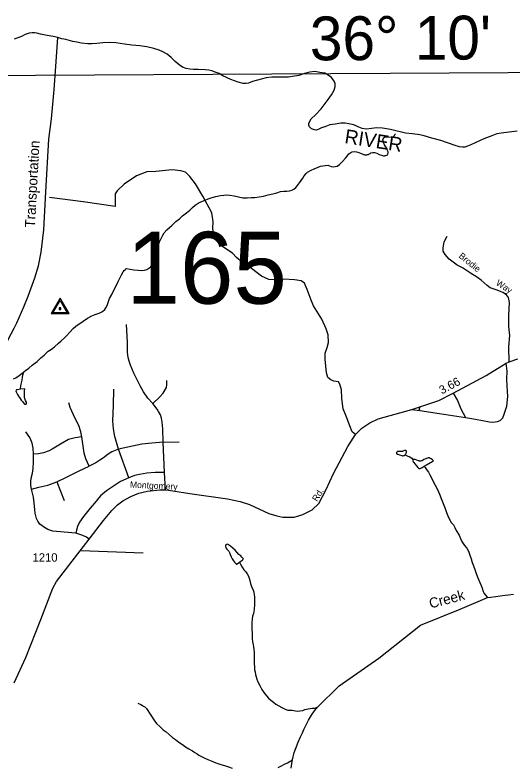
# Model space of a CAD drawing. Extents: x 2126262 to 2293712, y 749403 to 919119.
# Drawn here: x 2163123 to 2170507, y 869768 to 880921 of the extents above; entities that cross this region are included whole.
import ezdxf

# ---------------------------------------------------------------- set-up
doc = ezdxf.new("R2010")
doc.units = 0
for name, color, linetype in [('Exist Boundary Political CountyLine', 7, 'Continuous'), ('Exist Hydrographic Creek Single Shore', 7, 'Continuous'), ('Exist Hydrographic Creek Single Shore Label', 7, 'Continuous'), ('Exist Hydrographic Misc Water Feature', 7, 'Continuous'), ('Exist Hydrographic River Shore Label', 7, 'Continuous'), ('Exist Railroad Mainline', 7, 'Continuous'), ('Exist Railroad Mainline Label', 7, 'Continuous'), ('Exist Road Non-System Type 51', 7, 'Continuous'), ('Exist Road Non-System Type 51 Label', 7, 'Continuous'), ('Exist Road Secondary Mileage Hundredths English Label', 7, 'Continuous'), ('Exist Road Secondary Structure Standard Bridge Number Label', 7, 'Continuous'), ('Exist Road Secondary Type 51 Attributed', 7, 'Continuous'), ('Exist Road Secondary Type 51 Label', 7, 'Continuous'), ('Exist Road Secondary Type 51 Number Label', 7, 'Continuous'), ('Exist Survey Geodetic Marker CELL', 7, 'Continuous'), ('Map Preparation Longitude Latitude Lines', 7, 'Continuous')]:
    doc.layers.add(name, color=color, linetype=linetype)

msp = doc.modelspace()

# ---------------------------------------------------------------- linework, layer by layer
at = {"layer": 'Exist Boundary Political CountyLine'}
for points in [[(2167719, 879265), (2167668, 879247), (2167636, 879232), (2167596, 879214), (2167564, 879217), (2167521, 879234), (2167488, 879263), (2167479, 879289), (2167479, 879313), (2167488, 879339), (2167514, 879379), (2167580, 879440), (2167661, 879532), (2167767, 879666), (2167817, 879736), (2167855, 879808), (2167868, 879861), (2167868, 879903), (2167857, 879942), (2167815, 879992), (2167765, 880030), (2167719, 880058), (2167644, 880069), (2167568, 880085), (2167493, 880071), (2167414, 880054), (2167331, 880025), (2167239, 880008), (2167176, 880001), (2167099, 879999), (2167018, 879997), (2166929, 879999), (2166848, 879990), (2166774, 879968), (2166647, 879933), (2166585, 879909), (2166553, 879907), (2166507, 879907), (2166432, 879927), (2166325, 879964), (2166204, 880019), (2166149, 880052), (2166106, 880069), (2166040, 880091), (2165998, 880102), (2165941, 880106), (2165841, 880113), (2165771, 880113), (2165714, 880117), (2165661, 880128), (2165608, 880150), (2165558, 880183), (2165497, 880234), (2165440, 880291), (2165381, 880341), (2165317, 880376), (2165262, 880402), (2165181, 880426), (2165076, 880448), (2164975, 880462), (2164854, 880472), (2164747, 880490), (2164617, 880508), (2164517, 880512), (2164425, 880510), (2164335, 880501), (2164260, 880494), (2164201, 880494), (2164109, 880505), (2164041, 880520), (2163981, 880529), (2163874, 880557), (2163816, 880569), (2163758, 880589), (2163688, 880602), (2163599, 880619), (2163500, 880635), (2163448, 880652), (2163410, 880657), (2163378, 880657), (2163334, 880652), (2163275, 880632), (2163218, 880602), (2163152, 880580), (2163108, 880562)], [(2170567, 879197), (2170331, 879168), (2170269, 879157), (2170195, 879129), (2170077, 879085), (2169946, 879024), (2169883, 878995), (2169833, 878976), (2169793, 878962), (2169758, 878960), (2169714, 878965), (2169649, 878986), (2169438, 879059), (2169302, 879096), (2169191, 879131), (2169127, 879144), (2169019, 879157), (2168914, 879171), (2168692, 879225), (2168572, 879245), (2168489, 879247), (2168410, 879236), (2168334, 879230), (2168271, 879236), (2168223, 879256), (2168148, 879293), (2168074, 879309), (2168019, 879317), (2167953, 879315), (2167868, 879304), (2167789, 879293), (2167719, 879265)]]:
    msp.add_lwpolyline(points, dxfattribs=at)
at = {"layer": 'Exist Hydrographic Creek Single Shore'}
for points in [[(2167607, 870655), (2167931, 870973), (2168516, 871384), (2169138, 871869), (2169723, 872106), (2170128, 872282), (2170178, 872287), (2170252, 872295), (2170315, 872306), (2170389, 872314), (2170441, 872320), (2170513, 872331)], [(2167238, 869875), (2167263, 869983), (2167281, 870031), (2167324, 870137), (2167354, 870217), (2167384, 870273), (2167405, 870322), (2167475, 870464), (2167520, 870536), (2167566, 870602), (2167607, 870655)], [(2167217, 869751), (2167226, 869817), (2167238, 869875)]]:
    msp.add_lwpolyline(points, dxfattribs=at)
at = {"layer": 'Exist Hydrographic Misc Water Feature'}
for points in [[(2167389, 878501), (2167413, 878538), (2167439, 878572), (2167462, 878592), (2167516, 878620), (2167560, 878638), (2167616, 878663), (2167654, 878681), (2167720, 878689), (2167764, 878692), (2167810, 878676), (2167844, 878670), (2167868, 878672), (2167900, 878680), (2167934, 878703), (2167978, 878747), (2168025, 878799), (2168047, 878829), (2168075, 878861), (2168105, 878883), (2168123, 878894), (2168151, 878898), (2168189, 878894), (2168219, 878884), (2168245, 878872), (2168279, 878856), (2168289, 878853), (2168299, 878851), (2168309, 878849), (2168325, 878849), (2168341, 878849), (2168351, 878851), (2168361, 878853), (2168373, 878861), (2168387, 878869), (2168401, 878875), (2168427, 878883), (2168439, 878883), (2168453, 878881), (2168489, 878870), (2168523, 878854), (2168559, 878840), (2168585, 878834), (2168601, 878834), (2168613, 878836), (2168623, 878838), (2168637, 878844), (2168645, 878849), (2168651, 878857), (2168655, 878875), (2168655, 878891), (2168648, 878912), (2168640, 878938), (2168634, 878950), (2168604, 878996), (2168586, 879032), (2168580, 879054), (2168578, 879070), (2168583, 879086), (2168590, 879100), (2168595, 879108), (2168607, 879110), (2168625, 879112), (2168659, 879113), (2168699, 879111), (2168719, 879111), (2168727, 879113), (2168733, 879117), (2168745, 879127), (2168751, 879135), (2168757, 879147), (2168763, 879157), (2168767, 879161)], [(2163254, 875629), (2163280, 875649), (2163326, 875683), (2163376, 875727), (2163453, 875780), (2163507, 875834), (2163555, 875874), (2163616, 875933), (2163662, 875965), (2163710, 875997), (2163768, 876052), (2163806, 876088), (2163855, 876132), (2163891, 876168), (2163937, 876216), (2163987, 876273), (2164024, 876305), (2164134, 876382), (2164196, 876424), (2164261, 876458), (2164313, 876477), (2164373, 876499), (2164421, 876525), (2164453, 876553), (2164471, 876577), (2164491, 876614), (2164498, 876642), (2164526, 876716), (2164557, 876778), (2164585, 876832), (2164623, 876904), (2164649, 876958), (2164676, 877016), (2164702, 877067), (2164727, 877111), (2164748, 877139), (2164759, 877147), (2164767, 877155), (2164777, 877159), (2164831, 877149), (2164885, 877144), (2164949, 877138), (2165003, 877134), (2165043, 877135), (2165079, 877147), (2165109, 877165), (2165137, 877187), (2165153, 877209), (2165167, 877239), (2165185, 877277), (2165206, 877361), (2165214, 877397), (2165236, 877466), (2165247, 877504), (2165267, 877556), (2165283, 877596), (2165314, 877654), (2165336, 877692), (2165372, 877736), (2165412, 877770), (2165446, 877799), (2165507, 877857), (2165561, 877899), (2165607, 877942), (2165665, 877986), (2165714, 878028), (2165754, 878064), (2165796, 878099), (2165839, 878131), (2165878, 878149), (2165945, 878175), (2165989, 878196), (2166045, 878216), (2166099, 878230), (2166171, 878245), (2166219, 878251), (2166257, 878253), (2166307, 878251), (2166371, 878238), (2166439, 878224), (2166503, 878210), (2166567, 878207), (2166623, 878213), (2166681, 878216), (2166743, 878226), (2166807, 878236), (2166875, 878253), (2166947, 878269), (2167004, 878285), (2167058, 878304), (2167108, 878310), (2167156, 878310), (2167192, 878312), (2167230, 878321), (2167258, 878337), (2167288, 878361), (2167314, 878393), (2167341, 878431), (2167367, 878467), (2167389, 878501)], [(2163099, 875524), (2163133, 875542), (2163185, 875574), (2163231, 875611), (2163254, 875629)], [(2163206, 875371), (2163206, 875383), (2163209, 875417), (2163215, 875447), (2163229, 875507), (2163235, 875547), (2163241, 875579), (2163254, 875629)], [(2163206, 875371), (2163162, 875364), (2163148, 875362), (2163144, 875360), (2163138, 875352), (2163136, 875346), (2163138, 875334), (2163144, 875322), (2163160, 875294), (2163174, 875270), (2163197, 875233), (2163215, 875209), (2163239, 875183), (2163247, 875169), (2163257, 875155), (2163267, 875149), (2163273, 875147), (2163283, 875149), (2163289, 875151), (2163293, 875159), (2163293, 875163), (2163291, 875181), (2163279, 875205), (2163266, 875231), (2163265, 875241), (2163262, 875261), (2163262, 875293), (2163262, 875337), (2163264, 875355), (2163266, 875369), (2163266, 875375), (2163206, 875371)], [(2168906, 874397), (2168914, 874407), (2168918, 874413), (2168922, 874421), (2168924, 874427), (2168926, 874437), (2168928, 874447), (2168928, 874453), (2168923, 874457), (2168917, 874461), (2168912, 874463), (2168904, 874463), (2168898, 874461), (2168875, 874451), (2168870, 874449), (2168850, 874447), (2168840, 874447), (2168826, 874447), (2168808, 874449), (2168802, 874449), (2168792, 874446), (2168788, 874442), (2168784, 874438), (2168782, 874432), (2168780, 874426), (2168782, 874418), (2168786, 874412), (2168792, 874408), (2168800, 874405), (2168826, 874397), (2168858, 874387), (2168868, 874385), (2168876, 874385), (2168888, 874387), (2168894, 874389), (2168906, 874397)], [(2168906, 874397), (2168926, 874389), (2168950, 874379), (2168966, 874371), (2168992, 874358), (2169006, 874346), (2169016, 874334), (2169022, 874326), (2169026, 874322)], [(2169026, 874322), (2169024, 874310), (2169029, 874296), (2169037, 874282), (2169053, 874262), (2169075, 874234), (2169095, 874212), (2169113, 874196), (2169117, 874194), (2169125, 874194), (2169133, 874196), (2169143, 874200), (2169159, 874208), (2169191, 874229)], [(2169191, 874229), (2169227, 874251), (2169318, 874303), (2169328, 874309), (2169312, 874325), (2169292, 874337), (2169278, 874345), (2169266, 874351), (2169258, 874353), (2169248, 874353), (2169214, 874337), (2169184, 874327), (2169160, 874311), (2169150, 874308), (2169138, 874306), (2169128, 874306), (2169118, 874308), (2169108, 874310), (2169080, 874320), (2169058, 874326), (2169048, 874328), (2169040, 874328), (2169036, 874328), (2169032, 874326), (2169026, 874322)], [(2169191, 874229), (2169205, 874209), (2169237, 874165), (2169253, 874139), (2169273, 874103), (2169304, 874045), (2169328, 873993), (2169352, 873946), (2169387, 873882), (2169417, 873814), (2169443, 873748), (2169500, 873603), (2169523, 873543), (2169551, 873467), (2169591, 873395), (2169623, 873361), (2169646, 873319), (2169666, 873276), (2169707, 873204), (2169729, 873158), (2169751, 873114), (2169767, 873080), (2169787, 873052), (2169822, 873011), (2169850, 872967), (2169868, 872911), (2169886, 872857), (2169901, 872803), (2169923, 872751), (2169943, 872695), (2169962, 872639), (2169984, 872574), (2170000, 872538), (2170016, 872504), (2170035, 872460), (2170051, 872420), (2170065, 872372), (2170081, 872342), (2170101, 872316), (2170124, 872286), (2170128, 872282)], [(2166454, 872806), (2166473, 872820), (2166499, 872840), (2166503, 872844), (2166509, 872852), (2166507, 872860), (2166487, 872882), (2166471, 872898), (2166443, 872921), (2166411, 872955), (2166387, 872983), (2166354, 873011), (2166320, 873043), (2166302, 873055), (2166288, 873065), (2166282, 873070), (2166268, 873072), (2166260, 873070), (2166248, 873062), (2166242, 873046), (2166248, 873020), (2166265, 872998), (2166293, 872967), (2166303, 872949), (2166315, 872919), (2166327, 872887), (2166343, 872855), (2166361, 872827), (2166378, 872805), (2166394, 872789), (2166405, 872777), (2166402, 872775), (2166405, 872777), (2166433, 872791), (2166454, 872806)], [(2166454, 872806), (2166466, 872774), (2166492, 872732), (2166518, 872692), (2166544, 872662), (2166565, 872634), (2166583, 872598), (2166595, 872566), (2166605, 872535), (2166617, 872489), (2166632, 872443), (2166652, 872389), (2166662, 872363), (2166670, 872323), (2166676, 872289), (2166676, 872253), (2166673, 872181), (2166667, 872103), (2166658, 872043), (2166646, 872007), (2166640, 871961), (2166636, 871909), (2166637, 871851), (2166637, 871811), (2166638, 871747), (2166642, 871677), (2166646, 871621), (2166648, 871607), (2166660, 871551), (2166665, 871503), (2166667, 871475), (2166667, 871411), (2166670, 871361), (2166668, 871309), (2166672, 871243), (2166676, 871207), (2166683, 871177), (2166689, 871141), (2166699, 871107), (2166709, 871069), (2166725, 871029), (2166752, 870976), (2166784, 870918), (2166812, 870872), (2166853, 870824), (2166883, 870789), (2166915, 870757), (2166955, 870729), (2166991, 870699), (2167033, 870673), (2167078, 870648), (2167120, 870630), (2167152, 870616), (2167170, 870612), (2167210, 870610), (2167234, 870610), (2167280, 870601), (2167316, 870597), (2167346, 870601), (2167390, 870605), (2167423, 870618), (2167444, 870624), (2167468, 870630), (2167500, 870634), (2167529, 870638), (2167550, 870640), (2167566, 870642), (2167595, 870649), (2167607, 870655)], [(2164944, 870713), (2164988, 870694), (2165014, 870682), (2165030, 870672), (2165050, 870658), (2165074, 870634), (2165094, 870604), (2165117, 870567), (2165145, 870521), (2165181, 870469), (2165223, 870415), (2165276, 870363), (2165322, 870320), (2165362, 870288), (2165410, 870250), (2165458, 870206), (2165503, 870173), (2165553, 870137), (2165605, 870101), (2165651, 870068), (2165699, 870038), (2165735, 870018), (2165756, 870006), (2165775, 869994), (2165791, 869981), (2165824, 869961), (2165848, 869943), (2165898, 869919), (2165938, 869899), (2165980, 869880), (2166034, 869858), (2166100, 869830), (2166175, 869805), (2166230, 869789), (2166287, 869769), (2166343, 869748)], [(2167023, 869759), (2167047, 869770), (2167073, 869786), (2167110, 869806), (2167164, 869830), (2167186, 869844), (2167212, 869861), (2167238, 869875)]]:
    msp.add_lwpolyline(points, dxfattribs=at)
at = {"layer": 'Exist Railroad Mainline'}
for points in [[(2163701, 879814), (2163721, 880089), (2163758, 880589)], [(2163578, 878300), (2163623, 879078), (2163662, 879383), (2163701, 879814)], [(2163317, 876752), (2163418, 877024), (2163470, 877201), (2163512, 877406), (2163549, 877737), (2163578, 878300)], [(2162571, 875363), (2162653, 875534), (2162859, 875870), (2163009, 876086), (2163067, 876193), (2163110, 876277), (2163148, 876354), (2163253, 876591), (2163317, 876752)]]:
    msp.add_lwpolyline(points, dxfattribs=at)
at = {"layer": 'Exist Road Non-System Type 51'}
for p, q in [((2169007, 875068), (2169126, 875055)), ((2165322, 874584), (2165555, 874592)), ((2165339, 874135), (2165322, 874584)), ((2164812, 874057), (2164657, 874481)), ((2165352, 873877), (2165339, 874135)), ((2163743, 873995), (2163853, 873718)), ((2165024, 872941), (2164100, 872976))]:
    msp.add_line(p, q, dxfattribs=at)
for points in [[(2168174, 874698), (2168124, 874738), (2168088, 874827), (2168032, 874969), (2167991, 875080), (2167971, 875233), (2167963, 875362), (2167938, 875445), (2167918, 875479), (2167851, 875490), (2167804, 875510), (2167762, 875543), (2167740, 875616), (2167720, 875818), (2167723, 875907), (2167754, 875991), (2167771, 876064), (2167768, 876178), (2167737, 876265), (2167673, 876412), (2167548, 876610), (2167514, 876693), (2167456, 876852), (2167417, 876944), (2167364, 876980), (2167267, 876994), (2167102, 877005), (2166985, 876994), (2166888, 876999), (2166779, 877047), (2166628, 877161), (2166492, 877253), (2166408, 877323), (2166349, 877387), (2166204, 877485), (2166121, 877562), (2166071, 877660), (2166054, 877755), (2166063, 877853), (2166041, 877988), (2166001, 878063), (2165909, 878234), (2165801, 878418), (2165717, 878527), (2165650, 878591), (2165580, 878610), (2165452, 878624), (2165210, 878602), (2165079, 878594), (2164926, 878535), (2164740, 878410), (2164637, 878312), (2164609, 878270), (2164606, 878080), (2164132, 878150), (2163633, 878212)], [(2170453, 875778), (2170447, 875997), (2170461, 876169), (2170448, 876303), (2170448, 876465), (2170458, 876655), (2170441, 876729), (2170412, 876773), (2170358, 876806), (2170271, 876838), (2170171, 876877), (2170125, 876908), (2170037, 876989), (2169980, 877028), (2169879, 877090), (2169757, 877170), (2169681, 877210), (2169563, 877299), (2169501, 877367), (2169471, 877420), (2169471, 877470), (2169487, 877556), (2169531, 877639)], [(2165169, 875161), (2165092, 875239), (2165029, 875333), (2164977, 875421), (2164883, 875611), (2164837, 875727), (2164814, 875788), (2164802, 875839), (2164792, 875920), (2164791, 876071), (2164775, 876330)], [(2169802, 874952), (2169953, 874928), (2170157, 874888), (2170210, 874884), (2170277, 874893), (2170315, 874909), (2170355, 874948), (2170379, 875001), (2170414, 875120), (2170431, 875264), (2170420, 875419), (2170417, 875519), (2170420, 875639), (2170406, 875757)], [(2165169, 875161), (2165263, 875255), (2165322, 875311), (2165370, 875397), (2165373, 875434), (2165373, 875498)], [(2164657, 874481), (2164603, 874670), (2164581, 874784), (2164575, 874904), (2164581, 875128), (2164586, 875373)], [(2169620, 875311), (2169685, 875204), (2169732, 875081), (2169802, 874952)], [(2164113, 874665), (2164097, 874739), (2164068, 874833), (2164015, 874938), (2163965, 875043), (2163942, 875098), (2163919, 875167)], [(2165322, 874584), (2165314, 874782), (2165306, 874880), (2165296, 874943), (2165281, 874992), (2165251, 875042), (2165233, 875073), (2165169, 875161)], [(2169126, 875055), (2169114, 875078), (2169135, 875113)], [(2169126, 875055), (2169420, 875011), (2169802, 874952)], [(2163395, 874407), (2163394, 874496), (2163377, 874570), (2163359, 874618), (2163344, 874655), (2163281, 874737)], [(2164113, 874665), (2164017, 874651), (2163916, 874625), (2163799, 874557), (2163676, 874484), (2163627, 874459), (2163544, 874428), (2163473, 874411), (2163395, 874407)], [(2164221, 874230), (2164173, 874337), (2164146, 874423), (2164131, 874527), (2164113, 874665)], [(2165322, 874584), (2165154, 874572), (2165004, 874557), (2164657, 874481)], [(2163366, 873890), (2163357, 873945), (2163357, 873996), (2163362, 874051), (2163380, 874127), (2163394, 874196), (2163395, 874296), (2163395, 874407)], [(2164657, 874481), (2164561, 874440), (2164506, 874407), (2164437, 874355), (2164379, 874319), (2164319, 874279), (2164221, 874230)], [(2163743, 873995), (2163874, 874059), (2164076, 874160), (2164221, 874230)], [(2164812, 874057), (2164688, 874001), (2164597, 873943), (2164481, 873864), (2164392, 873788), (2164301, 873682), (2164237, 873608), (2164138, 873482), (2164078, 873397), (2164050, 873336), (2164034, 873282), (2164024, 873235)], [(2165339, 874135), (2165199, 874135), (2165077, 874127), (2164968, 874104), (2164893, 874089), (2164812, 874057)], [(2163366, 873890), (2163474, 873919), (2163608, 873950), (2163743, 873995)], [(2164024, 873235), (2163852, 873249), (2163683, 873267), (2163610, 873288), (2163559, 873318), (2163523, 873345), (2163493, 873371), (2163463, 873412), (2163442, 873454), (2163421, 873531), (2163416, 873581), (2163408, 873685), (2163396, 873770), (2163366, 873890)], [(2164223, 873146), (2164184, 873176), (2164130, 873202), (2164083, 873216), (2164024, 873235)]]:
    msp.add_lwpolyline(points, dxfattribs=at)
at = {"layer": 'Exist Road Secondary Type 51 Attributed'}
msp.add_lwpolyline([(2163112, 871016), (2163282, 871393), (2163504, 871953), (2163686, 872421), (2163738, 872519), (2163969, 872819), (2164223, 873146), (2164437, 873424), (2164561, 873571), (2164643, 873656), (2164724, 873715), (2164839, 873781), (2164960, 873831), (2165089, 873859), (2165269, 873877), (2165352, 873877), (2165397, 873872), (2165716, 873825), (2166272, 873743), (2166461, 873703), (2166602, 873660), (2166889, 873529), (2167003, 873491), (2167094, 873472), (2167262, 873473), (2167391, 873511), (2167531, 873580), (2167626, 873677), (2167737, 873884), (2167846, 874120), (2168056, 874521), (2168136, 874645), (2168174, 874698), (2168267, 874794), (2168383, 874870), (2168509, 874932), (2169007, 875068), (2169409, 875205), (2169620, 875311), (2170108, 875573), (2170406, 875757), (2170453, 875778), (2170577, 875820)], dxfattribs=at)
at = {"layer": 'Exist Survey Geodetic Marker CELL'}
for points in [[(2163924, 876493), (2163790, 876719), (2163657, 876493)], [(2163898, 876505), (2163683, 876505), (2163790, 876687)], [(2163803, 876551), (2163803, 876580), (2163778, 876580), (2163778, 876551)]]:
    msp.add_lwpolyline(points, close=True, dxfattribs=at)
at = {"layer": 'Map Preparation Longitude Latitude Lines'}
msp.add_lwpolyline([(2158164, 880000), (2172192, 880077), (2173400, 880084)], dxfattribs=at)

# ---------------------------------------------------------------- texts
at = {"layer": 'Exist Hydrographic Creek Single Shore Label'}
msp.add_text('Creek', height=150, rotation=14.7813, dxfattribs=at).set_placement((2169286, 872117))
at = {"layer": 'Exist Hydrographic River Shore Label'}
msp.add_text('RIVER', height=210, rotation=351.1621, dxfattribs=at).set_placement((2168001, 879022))
at = {"layer": 'Exist Railroad Mainline Label'}
msp.add_text('Transportation', height=150, rotation=86.9023, dxfattribs=at).set_placement((2163418, 877764))
at = {"layer": 'Exist Road Non-System Type 51 Label'}
for s, rotation, p in [('Brodie', 320.9361, (2169694, 877332)), ('Way', 327.2521, (2170245, 876923))]:
    msp.add_text(s, height=95, rotation=rotation, dxfattribs=at).set_placement(p)
at = {"layer": 'Exist Road Secondary Mileage Hundredths English Label'}
msp.add_text('3.66', height=125, rotation=28.2625, dxfattribs=at).set_placement((2169453, 875292))
at = {"layer": 'Exist Road Secondary Structure Standard Bridge Number Label'}
msp.add_text('165', height=1066.3, dxfattribs=at).set_placement((2164776, 876639))
at = {"layer": 'Exist Road Secondary Type 51 Label'}
for s, rotation, p in [('Montgomery', 357.2545, (2164826, 873911)), ('Rd.', 58.109, (2167602, 873697))]:
    msp.add_text(s, height=95, rotation=rotation, dxfattribs=at).set_placement(p)
at = {"layer": 'Exist Road Secondary Type 51 Number Label'}
msp.add_text('1210', height=125, dxfattribs=at).set_placement((2163382, 872813))
at = {"layer": 'Map Preparation Longitude Latitude Lines'}
msp.add_text("36° 10'", height=650, rotation=0.3126, dxfattribs=at).set_placement((2167497, 880248))

doc.saveas('drawing.dxf')
